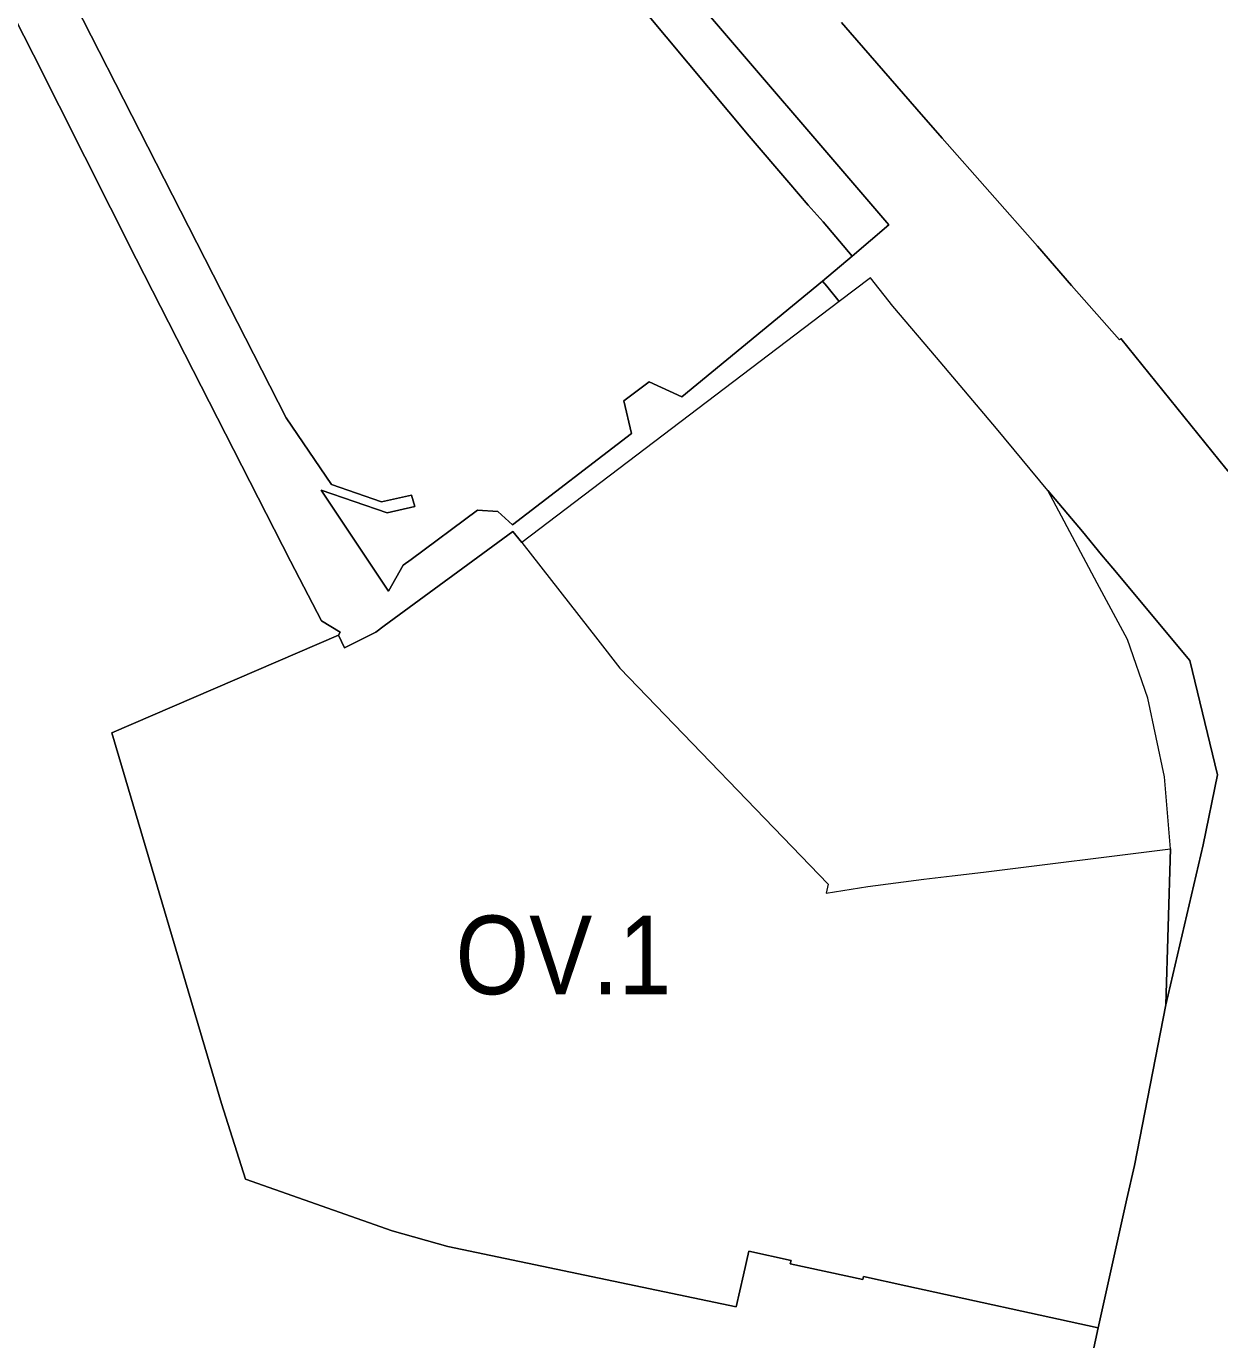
# Model space of a CAD drawing. Extents: x -650451 to -642268, y -1075216 to -1066610.
# Drawn here: x -647355.8 to -647173.6, y -1071343.6 to -1071143.1 of the extents above; entities that cross this region are included whole.
import ezdxf

# ---------------------------------------------------------------- set-up
doc = ezdxf.new("R2010")
doc.units = 0
doc.header["$LTSCALE"] = 4.8
for name, color, linetype, lineweight in [('1', 7, 'Continuous', 13), ('11', 7, 'Continuous', 13), ('15', 7, 'Continuous', 13), ('24', 7, 'Continuous', 13)]:
    doc.layers.add(name, color=color, linetype=linetype, lineweight=lineweight)
doc.layers.add('62', color=7, linetype='Continuous')

msp = doc.modelspace()

# ---------------------------------------------------------------- linework, layer by layer
at = {"layer": '1'}
msp.add_line((-647229.71, -1071178.23), (-647234.22, -1071182.02), dxfattribs=at)
for points in [[(-647386.3, -1071054.58), (-647349.67, -1071030.64), (-647347.66, -1071030.16), (-647345.94, -1071030.88), (-647338.47, -1071040.94), (-647332.55, -1071056.58), (-647326.18, -1071064.18), (-647324.46, -1071066.41), (-647290.44, -1071106.08), (-647292.31, -1071111.16), (-647272.8, -1071134.42), (-647267.4, -1071133.54), (-647245.43, -1071159.88), (-647239.35, -1071166.98), (-647236.41, -1071170.41), (-647234.12, -1071172.97), (-647229.71, -1071178.23)], [(-647234.22, -1071182.02), (-647255.69, -1071199.67), (-647260.7, -1071197.42), (-647264.56, -1071200.29), (-647263.4, -1071205.27), (-647281.55, -1071219.22), (-647283.77, -1071217.18), (-647286.89, -1071217), (-647297.03, -1071224.49), (-647298.23, -1071225.37), (-647300.47, -1071229.33), (-647310.77, -1071213.92), (-647300.67, -1071217.37), (-647296.46, -1071216.44), (-647296.94, -1071214.71), (-647301.54, -1071215.71), (-647309.17, -1071213.08), (-647316.07, -1071202.91), (-647370.76, -1071095.88)], [(-647359.04, -1071138.83), (-647354.68, -1071147.49), (-647339.01, -1071178.6), (-647315.41, -1071224.77), (-647310.68, -1071233.87), (-647307.83, -1071235.58), (-647308.1, -1071236.04)], [(-647137.84, -1071252.48), (-647145.16, -1071243.92), (-647150.32, -1071238.51), (-647169.11, -1071214.8), (-647172.63, -1071210.63), (-647188.68, -1071190.78), (-647188.89, -1071190.97), (-647196.19, -1071182.68), (-647201.42, -1071176.7), (-647215.97, -1071160.2), (-647219.82, -1071155.78), (-647229.97, -1071144.1), (-647231.32, -1071142.57)], [(-647308.1, -1071236.04), (-647342.69, -1071250.98), (-647325.95, -1071307.53), (-647322.28, -1071319.07), (-647299.93, -1071326.99), (-647291.39, -1071329.37), (-647247.41, -1071338.59), (-647246.29, -1071333.69), (-647245.47, -1071330.09), (-647239.02, -1071331.51), (-647239.13, -1071332.01), (-647228.07, -1071334.41), (-647227.96, -1071333.94), (-647221.49, -1071335.36), (-647192.12, -1071341.79), (-647193.34, -1071347.41), (-647197.87, -1071368.22)]]:
    msp.add_lwpolyline(points, dxfattribs=at)
at = {"layer": '11'}
for points in [[(-647308.1, -1071236.04), (-647307.19, -1071237.97), (-647302.41, -1071235.61), (-647301.12, -1071234.66), (-647281.47, -1071220.22), (-647280.14, -1071221.92)], [(-647280.14, -1071221.92), (-647268.52, -1071236.78), (-647265.15, -1071241.1), (-647233.34, -1071274.07), (-647233.64, -1071275.42), (-647227.29, -1071274.42), (-647218.75, -1071273.32), (-647214.45, -1071272.79), (-647209.66, -1071272.22), (-647181.12, -1071268.66), (-647181.79, -1071292.49)], [(-647192.12, -1071341.79), (-647221.49, -1071335.36), (-647227.96, -1071333.94), (-647228.07, -1071334.41), (-647239.13, -1071332.01), (-647239.02, -1071331.51), (-647245.47, -1071330.09), (-647246.29, -1071333.69), (-647247.41, -1071338.59), (-647291.39, -1071329.37), (-647299.93, -1071326.99), (-647322.28, -1071319.07), (-647325.95, -1071307.53), (-647342.69, -1071250.98), (-647308.1, -1071236.04)], [(-647181.79, -1071292.49), (-647186.6, -1071316.98), (-647187.75, -1071322.1), (-647192.12, -1071341.79)]]:
    msp.add_lwpolyline(points, dxfattribs=at)
at = {"layer": '15'}
for points in [[(-647387.4, -1071052.29), (-647350.96, -1071028.22), (-647348.28, -1071027.76), (-647345.5, -1071028.22), (-647343.87, -1071029.5), (-647336.29, -1071039.43), (-647319.03, -1071061.93), (-647291.18, -1071095.4), (-647287.15, -1071103.31), (-647283.88, -1071107.77), (-647268.68, -1071126.13), (-647263.88, -1071130.58), (-647255.57, -1071136.67), (-647224.08, -1071173.41), (-647229.71, -1071178.23)], [(-647229.71, -1071178.23), (-647234.12, -1071172.97), (-647236.41, -1071170.41), (-647239.35, -1071166.98), (-647245.43, -1071159.88), (-647267.4, -1071133.54), (-647272.8, -1071134.42), (-647292.31, -1071111.16), (-647290.44, -1071106.08), (-647324.46, -1071066.41), (-647326.18, -1071064.18), (-647332.55, -1071056.58), (-647338.47, -1071040.94), (-647345.94, -1071030.88), (-647347.66, -1071030.16), (-647349.67, -1071030.64), (-647386.3, -1071054.58)], [(-647370.76, -1071095.88), (-647316.07, -1071202.91), (-647309.17, -1071213.08), (-647301.54, -1071215.71), (-647296.94, -1071214.71), (-647296.46, -1071216.44), (-647300.67, -1071217.37), (-647310.77, -1071213.92), (-647300.47, -1071229.33), (-647298.23, -1071225.37), (-647297.03, -1071224.49), (-647286.89, -1071217), (-647283.77, -1071217.18), (-647281.55, -1071219.22), (-647263.4, -1071205.27), (-647264.56, -1071200.29), (-647260.7, -1071197.42), (-647255.69, -1071199.67), (-647234.22, -1071182.02)], [(-647308.1, -1071236.04), (-647307.83, -1071235.58), (-647310.68, -1071233.87), (-647315.41, -1071224.77), (-647339.01, -1071178.6), (-647354.68, -1071147.49), (-647359.04, -1071138.83)], [(-647234.22, -1071182.02), (-647233.57, -1071182.82), (-647231.69, -1071185.15), (-647280.14, -1071221.92)], [(-647199.82, -1071213.98), (-647194.53, -1071220.24), (-647191.61, -1071223.78), (-647189.92, -1071225.81)], [(-647181.12, -1071268.66), (-647181.99, -1071257.66), (-647184.58, -1071245.67), (-647187.68, -1071236.74), (-647192.29, -1071228.1), (-647199.82, -1071213.98)], [(-647280.14, -1071221.92), (-647281.47, -1071220.22), (-647301.12, -1071234.66), (-647302.41, -1071235.61), (-647307.19, -1071237.97), (-647308.1, -1071236.04)], [(-647189.92, -1071225.81), (-647178.17, -1071239.95), (-647173.92, -1071257.4), (-647176.13, -1071268.04), (-647181.79, -1071292.49), (-647181.12, -1071268.66)]]:
    msp.add_lwpolyline(points, dxfattribs=at)
at = {"layer": '24'}
for points in [[(-647229.71, -1071178.23), (-647224.08, -1071173.41), (-647255.57, -1071136.67), (-647263.88, -1071130.58), (-647268.68, -1071126.13), (-647283.88, -1071107.77), (-647287.15, -1071103.31), (-647291.18, -1071095.4), (-647319.03, -1071061.93), (-647336.29, -1071039.43), (-647343.87, -1071029.5), (-647345.5, -1071028.22), (-647348.28, -1071027.76), (-647350.96, -1071028.22), (-647387.4, -1071052.29)], [(-647231.32, -1071142.57), (-647229.97, -1071144.1), (-647219.82, -1071155.78), (-647215.97, -1071160.2), (-647201.42, -1071176.7), (-647196.19, -1071182.68), (-647188.89, -1071190.97), (-647188.68, -1071190.78), (-647172.63, -1071210.63), (-647169.11, -1071214.8), (-647150.32, -1071238.51), (-647145.16, -1071243.92), (-647137.84, -1071252.48)], [(-647231.69, -1071185.15), (-647233.57, -1071182.82), (-647234.22, -1071182.02), (-647229.71, -1071178.23)], [(-647223.46, -1071185.83), (-647226.895, -1071181.511), (-647231.69, -1071185.15)], [(-647199.82, -1071213.98), (-647207.67, -1071204.52), (-647216.8, -1071193.7), (-647223.46, -1071185.83)], [(-647181.79, -1071292.49), (-647176.13, -1071268.04), (-647173.92, -1071257.4), (-647178.17, -1071239.95), (-647189.92, -1071225.81), (-647191.61, -1071223.78), (-647194.53, -1071220.24), (-647199.82, -1071213.98)], [(-647192.12, -1071341.79), (-647187.75, -1071322.1), (-647186.6, -1071316.98), (-647181.79, -1071292.49)], [(-647202.98, -1071391.98), (-647200.76, -1071382.02), (-647197.87, -1071368.22), (-647193.34, -1071347.41), (-647192.12, -1071341.79)]]:
    msp.add_lwpolyline(points, dxfattribs=at)

# ---------------------------------------------------------------- texts
at = {"layer": '62', "width": 0.9}
msp.add_text('OV.1', height=12, dxfattribs=at).set_placement((-647290.234, -1071290.862))

doc.saveas('drawing.dxf')
